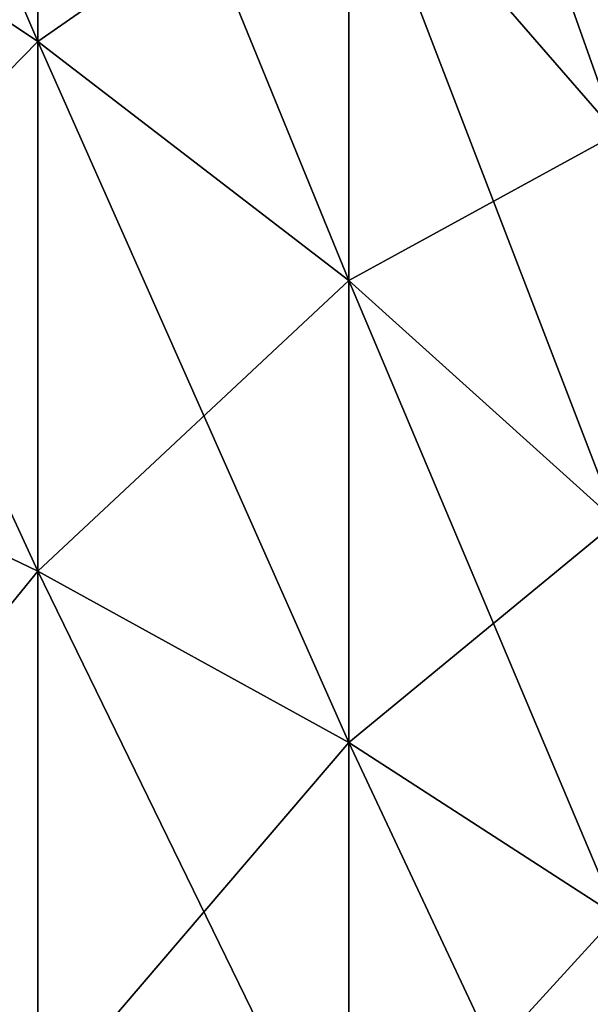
# Model space of a CAD drawing. Header units: metres. Extents: x -61 to 49, y -32 to 32.
# Tile 302 of 343: x 46.61 to 47.62, y 1.61 to 3.34. Entities that reach past the tile are written whole.
import ezdxf

# ---------------------------------------------------------------- set-up
doc = ezdxf.new("R2010")
doc.units = ezdxf.units.M
doc.layers.add('solid_K_27_40_10_000Y34', color=7, linetype='CONTINUOUS')

msp = doc.modelspace()

# ---------------------------------------------------------------- linework, layer by layer
at = {"layer": 'solid_K_27_40_10_000Y34'}
for points in [[(46.023605, 4.755661, -16.023403), (46.645882, 4.223398, -14.23003), (46.645882, 3.302999, -14.471387)], [(46.023605, 3.719268, -16.295177), (46.023605, 4.755661, -16.023403), (46.645882, 3.302999, -14.471387)], [(47.193928, 4.4724, -12.152956), (47.666889, 3.811405, -10.356819), (47.666889, 3.14001, -10.579737)], [(47.193928, 3.684568, -12.414534), (47.193928, 4.4724, -12.152956), (47.666889, 3.14001, -10.579737)], [(46.023605, 3.719268, 16.295177), (46.645882, 3.302999, 14.471387), (46.645882, 4.223398, 14.23003)], [(46.645882, 4.223398, -14.23003), (47.193928, 3.684568, -12.414534), (47.193928, 2.881596, -12.625098)], [(46.645882, 3.302999, -14.471387), (46.645882, 4.223398, -14.23003), (47.193928, 2.881596, -12.625098)], [(46.645882, 4.223398, 14.23003), (46.645882, 3.302999, 14.471387), (47.193928, 3.684568, 12.414534)], [(47.193928, 3.684568, 12.414534), (47.666889, 3.14001, 10.579737), (47.666889, 3.811405, 10.356819)], [(46.023605, 3.719268, -16.295177), (46.645882, 3.302999, -14.471387), (46.645882, 2.369028, -14.653277)], [(46.023605, 2.667591, -16.49999), (46.023605, 3.719268, -16.295177), (46.645882, 2.369028, -14.653277)], [(46.023605, 3.719268, 16.295177), (46.023605, 2.667591, 16.49999), (46.645882, 3.302999, 14.471387)], [(46.645882, 3.302999, 14.471387), (47.193928, 2.881596, 12.625098), (47.193928, 3.684568, 12.414534)], [(47.193928, 3.684568, -12.414534), (47.666889, 3.14001, -10.579737), (47.666889, 2.455713, -10.759181)], [(47.193928, 2.881596, -12.625098), (47.193928, 3.684568, -12.414534), (47.666889, 2.455713, -10.759181)], [(47.193928, 3.684568, 12.414534), (47.193928, 2.881596, 12.625098), (47.666889, 3.14001, 10.579737)], [(46.023605, 2.667591, 16.49999), (46.645882, 2.369028, 14.653277), (46.645882, 3.302999, 14.471387)], [(46.645882, 3.302999, -14.471387), (47.193928, 2.881596, -12.625098), (47.193928, 2.066783, -12.783783)], [(46.645882, 2.369028, -14.653277), (46.645882, 3.302999, -14.471387), (47.193928, 2.066783, -12.783783)], [(46.645882, 3.302999, 14.471387), (46.645882, 2.369028, 14.653277), (47.193928, 2.881596, 12.625098)], [(47.193928, 2.881596, 12.625098), (47.666889, 2.455713, 10.759181), (47.666889, 3.14001, 10.579737)], [(46.645882, 2.369028, 14.653277), (47.193928, 2.066783, 12.783783), (47.193928, 2.881596, 12.625098)], [(47.193928, 2.881596, -12.625098), (47.666889, 2.455713, -10.759181), (47.666889, 1.761324, -10.894413)], [(47.193928, 2.066783, -12.783783), (47.193928, 2.881596, -12.625098), (47.666889, 1.761324, -10.894413)], [(47.193928, 2.881596, 12.625098), (47.193928, 2.066783, 12.783783), (47.666889, 2.455713, 10.759181)], [(46.023605, 2.667591, -16.49999), (46.645882, 2.369028, -14.653277), (46.645882, 1.425322, -14.774955)], [(46.023605, 1.604952, -16.637003), (46.023605, 2.667591, -16.49999), (46.645882, 1.425322, -14.774955)], [(46.023605, 2.667591, 16.49999), (46.023605, 1.604952, 16.637003), (46.645882, 2.369028, 14.653277)], [(47.193928, 2.066783, 12.783783), (47.666889, 1.761324, 10.894413), (47.666889, 2.455713, 10.759181)], [(46.023605, 1.604952, 16.637003), (46.645882, 1.425322, 14.774955), (46.645882, 2.369028, 14.653277)], [(46.645882, 2.369028, -14.653277), (47.193928, 2.066783, -12.783783), (47.193928, 1.243477, -12.889936)], [(46.645882, 1.425322, -14.774955), (46.645882, 2.369028, -14.653277), (47.193928, 1.243477, -12.889936)], [(46.645882, 2.369028, 14.653277), (46.645882, 1.425322, 14.774955), (47.193928, 2.066783, 12.783783)], [(46.645882, 1.425322, 14.774955), (47.193928, 1.243477, 12.889936), (47.193928, 2.066783, 12.783783)], [(47.193928, 2.066783, -12.783783), (47.666889, 1.761324, -10.894413), (47.666889, 1.059698, -10.984878)], [(47.193928, 1.243477, -12.889936), (47.193928, 2.066783, -12.783783), (47.666889, 1.059698, -10.984878)], [(47.193928, 2.066783, 12.783783), (47.193928, 1.243477, 12.889936), (47.666889, 1.761324, 10.894413)], [(47.193928, 1.243477, 12.889936), (47.666889, 1.059698, 10.984878), (47.666889, 1.761324, 10.894413)]]:
    msp.add_3dface(points, dxfattribs=at)

doc.saveas('drawing.dxf')
